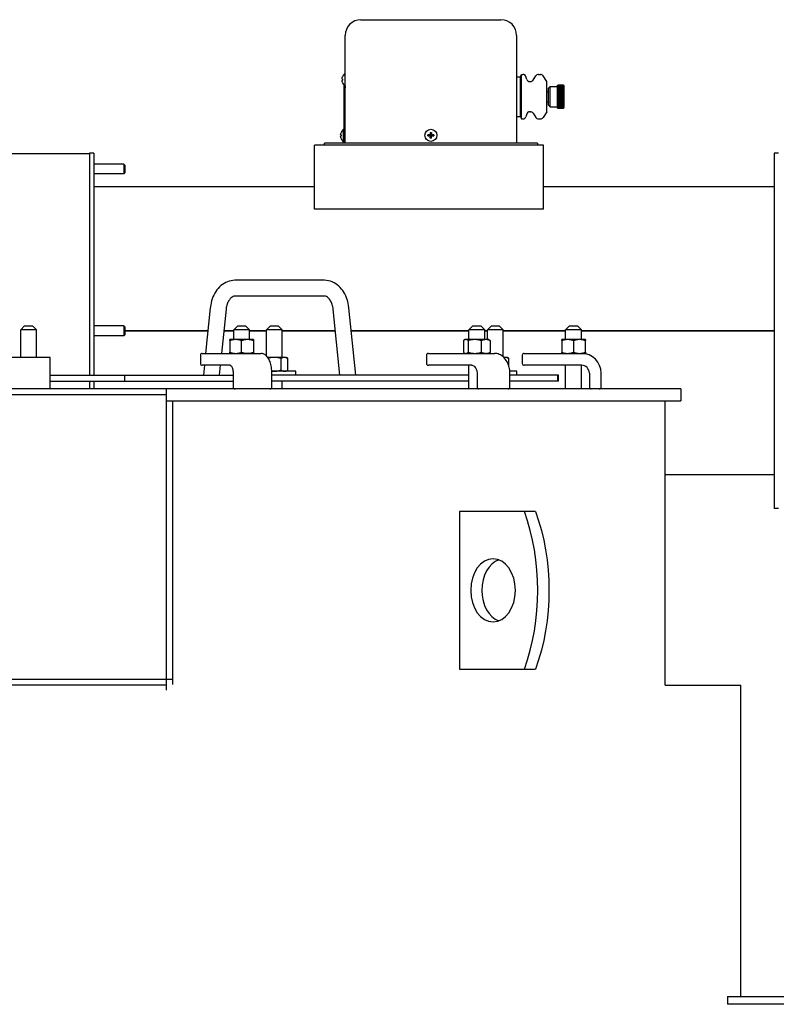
# Model space of a CAD drawing. Header units: inches. Extents: x 1 to 669, y 0 to 417.
# Tile 431 of 448: x 556 to 580, y 243 to 274. Entities that reach past the tile are written whole.
import ezdxf

# ---------------------------------------------------------------- set-up
doc = ezdxf.new("R2010")
doc.units = ezdxf.units.IN
doc.header["$LTSCALE"] = 12
doc.header["$MEASUREMENT"] = 0
doc.layers.get('0').update_dxf_attribs({"linetype": 'CONTINUOUS'})
doc.layers.add('X', color=1, linetype='CONTINUOUS')

msp = doc.modelspace()

# ---------------------------------------------------------------- linework, layer by layer
for p, q in [((565.61618, 265.43347), (562.77325, 265.43347)), ((565.61618, 264.93347), (562.77325, 264.93347)), ((561.99979, 264.56735), (561.85064, 263.12097)), ((562.49715, 264.51606), (562.35329, 263.12097)), ((566.10703, 262.43347), (565.89228, 264.51606)), ((566.60968, 262.43347), (566.38964, 264.56735)), ((556.11917, 263.99597), (555.99417, 263.87097)), ((556.11917, 263.99597), (556.36917, 263.99597)), ((556.36917, 263.99597), (556.49417, 263.87097)), ((562.86692, 263.99597), (562.74192, 263.87097)), ((562.86692, 263.99597), (563.11692, 263.99597)), ((563.11692, 263.99597), (563.24192, 263.87097)), ((563.90078, 263.99597), (563.77578, 263.87097)), ((563.90078, 263.99597), (564.15078, 263.99597)), ((564.15078, 263.99597), (564.27578, 263.87097)), ((570.31616, 263.99597), (570.19116, 263.87097)), ((570.31616, 263.99597), (570.56616, 263.99597)), ((570.56616, 263.99597), (570.69116, 263.87097)), ((570.90078, 263.99597), (570.77578, 263.87097)), ((570.90078, 263.99597), (571.15078, 263.99597)), ((571.15078, 263.99597), (571.27578, 263.87097)), ((573.37968, 263.99597), (573.25468, 263.87097)), ((573.37968, 263.99597), (573.62968, 263.99597)), ((573.62968, 263.99597), (573.75468, 263.87097)), ((556.49417, 263.87097), (555.99417, 263.87097)), ((555.99417, 262.99597), (555.99417, 263.87097)), ((556.49417, 262.99597), (556.49417, 263.87097)), ((563.24192, 263.87097), (562.74192, 263.87097)), ((562.74192, 263.55847), (562.74192, 263.87097)), ((563.24192, 263.55847), (563.24192, 263.87097)), ((564.27578, 263.87097), (563.77578, 263.87097)), ((563.77578, 263.04295), (563.77578, 263.87097)), ((564.27578, 262.99597), (564.27578, 263.87097)), ((570.69116, 263.87097), (570.19116, 263.87097)), ((570.19116, 263.55847), (570.19116, 263.87097)), ((570.69116, 263.55847), (570.69116, 263.87097)), ((571.27578, 263.87097), (570.77578, 263.87097)), ((570.77578, 263.55847), (570.77578, 263.87097)), ((571.27578, 263.01094), (571.27578, 263.87097)), ((573.75468, 263.87097), (573.25468, 263.87097)), ((573.25468, 263.55847), (573.25468, 263.87097)), ((573.75468, 263.55847), (573.75468, 263.87097)), ((563.36692, 263.55847), (562.61692, 263.55847)), ((562.61692, 263.52498), (562.61692, 263.15447)), ((562.99192, 263.15447), (562.99192, 263.52498)), ((563.36692, 263.52498), (563.36692, 263.15447)), ((570.01473, 263.52498), (570.01473, 263.15447)), ((570.06616, 263.55847), (570.04209, 263.54458)), ((570.81616, 263.55847), (570.06616, 263.55847)), ((570.16283, 263.52498), (570.16283, 263.15447)), ((570.58926, 263.15447), (570.58926, 263.52498)), ((570.81616, 263.55847), (570.84023, 263.54458)), ((570.8676, 263.52498), (570.8676, 263.15447)), ((573.87968, 263.55847), (573.12968, 263.55847)), ((573.12968, 263.52498), (573.12968, 263.15447)), ((573.50468, 263.52498), (573.50468, 263.15447)), ((573.87968, 263.15447), (573.87968, 263.52498)), ((561.6839, 263.06097), (561.6839, 262.80597)), ((561.7439, 263.12097), (563.60622, 263.12097)), ((568.8457, 263.06097), (568.8457, 262.80597)), ((568.9057, 263.12097), (570.99585, 263.12097)), ((570.06616, 263.12097), (570.04209, 263.13487)), ((570.69116, 263.1205), (570.69116, 263.12097)), ((570.81616, 263.12097), (570.84023, 263.13487)), ((571.87968, 263.06097), (571.87968, 262.80597)), ((571.93968, 263.12097), (573.87968, 263.12097)), ((556.92942, 262.99597), (541.05442, 262.99597)), ((556.92942, 261.99597), (556.92942, 262.99597)), ((562.62761, 262.74597), (561.7439, 262.74597)), ((561.81197, 262.74597), (561.77974, 262.43347)), ((562.31462, 262.74597), (562.28239, 262.43347)), ((564.40078, 262.99597), (563.81542, 262.99597)), ((564.24229, 262.59197), (564.24229, 262.96248)), ((564.40078, 262.99597), (564.45879, 262.96248)), ((564.45879, 262.59197), (564.45879, 262.96248)), ((570.2695, 262.74597), (568.9057, 262.74597)), ((570.19116, 261.99597), (570.19116, 262.74597)), ((571.40078, 262.99597), (571.2922, 262.99597)), ((571.40078, 262.99597), (571.45879, 262.96248)), ((571.45879, 262.71085), (571.45879, 262.96248)), ((573.75468, 262.74597), (571.93968, 262.74597)), ((573.25468, 261.99597), (573.25468, 262.74597)), ((573.75468, 261.99597), (573.75468, 262.74597)), ((556.93167, 262.55847), (556.92942, 262.55847)), ((556.92942, 262.43347), (562.72261, 262.43347)), ((556.93167, 262.43347), (556.93167, 262.55847)), ((559.28755, 262.24597), (559.28755, 262.43347)), ((562.72261, 262.49597), (562.72261, 262.05597)), ((564.71328, 262.55847), (563.94708, 262.55847)), ((563.94872, 262.05597), (563.94872, 262.49597)), ((570.19116, 262.43347), (563.94872, 262.43347)), ((564.40078, 262.55847), (564.45879, 262.59197)), ((564.71328, 262.43347), (564.71328, 262.55847)), ((570.44697, 262.49597), (570.44697, 262.05597)), ((571.71328, 262.55847), (571.48621, 262.55847)), ((571.48866, 262.05597), (571.48866, 262.49597)), ((573.03054, 262.43347), (571.48866, 262.43347)), ((571.71328, 262.43347), (571.71328, 262.55847)), ((573.00468, 262.24597), (573.00468, 262.43347)), ((573.03054, 262.24597), (573.03054, 262.43347)), ((574.00468, 262.49597), (574.00468, 262.05597)), ((574.37968, 262.05597), (574.37968, 262.49597)), ((556.92942, 262.24597), (562.72261, 262.24597)), ((570.19116, 262.24597), (563.94872, 262.24597)), ((564.27578, 261.99597), (564.27578, 262.24597)), ((573.03054, 262.24597), (571.48866, 262.24597)), ((576.90249, 261.99597), (518.99192, 261.99597)), ((560.61692, 261.80847), (537.36692, 261.80847)), ((560.61692, 252.45704), (560.61692, 261.99597)), ((562.74192, 261.99597), (562.74192, 262.01188)), ((576.90249, 261.99597), (576.90249, 261.62097)), ((560.61692, 261.62097), (576.90249, 261.62097)), ((560.80442, 261.62097), (560.80442, 252.64381)), ((576.40852, 252.62097), (576.40852, 261.62097)), ((572.2992, 258.12097), (569.89502, 258.12097)), ((569.89502, 258.12097), (569.89502, 253.12097)), ((569.89502, 253.12097), (572.2992, 253.12097)), ((537.17942, 252.80847), (560.80442, 252.80847)), ((560.61692, 252.62098), (537.36692, 252.62098)), ((576.40852, 252.62097), (578.80442, 252.62097)), ((578.80442, 242.76748), (578.80442, 252.62097)), ((578.38464, 242.76748), (594.28398, 242.76748)), ((578.38464, 242.76748), (578.38464, 242.51748)), ((594.28398, 242.51748), (578.38464, 242.51748))]:
    msp.add_line(p, q)
for centre, radius, start, end in [((561.7439, 263.06097), 0.06, 90, 180), ((568.9057, 263.06097), 0.06, 90, 180), ((571.93968, 263.06097), 0.06, 90, 180), ((573.75468, 262.49597), 0.625, 0, 90), ((561.7439, 262.80597), 0.06, 180, 270), ((568.9057, 262.80597), 0.06, 180, 270), ((571.93968, 262.80597), 0.06, 180, 270), ((573.75468, 262.49597), 0.25, 0, 90), ((562.78261, 262.05597), 0.06, 180, 270), ((563.88872, 262.05597), 0.06, 270, 360), ((570.50697, 262.05597), 0.06, 180, 270), ((571.42866, 262.05597), 0.06, 270, 0), ((574.06468, 262.05597), 0.06, 180, 270), ((574.31968, 262.05597), 0.06, 270, 0)]:
    msp.add_arc(centre, radius, start, end)
for centre, major_axis, start_param, end_param in [((568.48155, 255.62097), (0, 5.5), -2.04265816, -1.09893449), ((571.30997, 255.62097), (0, 1), 0.25268026, 2.8889124)]:
    msp.add_ellipse(centre, major_axis=major_axis, ratio=0.70710678, start_param=start_param, end_param=end_param)
at = {"extrusion": (0, 0, -1)}
for centre, major_axis, start_param, end_param in [((568.8351, 255.62097), (0, -5.5), -2.04265816, -1.09893449), ((570.95642, 255.62097), (0, 1), -3.14159265, 3.14159265)]:
    msp.add_ellipse(centre, major_axis=major_axis, ratio=0.70710678, start_param=start_param, end_param=end_param, dxfattribs=at)
for points, knots in [([(562.77325, 265.43347), (562.6955, 265.43347), (562.61792, 265.41864), (562.46945, 265.36192), (562.39922, 265.31885), (562.27395, 265.21208), (562.21913, 265.14796), (562.12715, 265.00641), (562.08993, 264.92893), (562.03308, 264.76585), (562.01346, 264.68023), (562.00164, 264.58451), (562.00067, 264.57593), (561.99979, 264.56735)], [0, 0, 0, 0, 0.26387876, 0.26387876, 0.54238985, 0.54238985, 0.82758661, 0.82758661, 1.11278338, 1.11278338, 1.39798015, 1.39798015, 1.42598383, 1.42598383, 1.42598383, 1.42598383]), ([(566.38964, 264.56735), (566.38062, 264.65479), (566.36273, 264.74094), (566.30934, 264.90557), (566.27385, 264.98407), (566.18531, 265.12822), (566.13223, 265.19391), (566.00881, 265.30588), (565.93829, 265.35212), (565.78518, 265.41561), (565.70281, 265.43294), (565.61878, 265.43347), (565.61748, 265.43347), (565.61618, 265.43347)], [4.85720148, 4.85720148, 4.85720148, 4.85720148, 5.14239824, 5.14239824, 5.42759501, 5.42759501, 5.71279178, 5.71279178, 5.99798854, 5.99798854, 6.27876111, 6.27876111, 6.28318531, 6.28318531, 6.28318531, 6.28318531]), ([(562.77325, 264.93347), (562.75644, 264.93347), (562.7394, 264.93037), (562.70018, 264.91411), (562.67803, 264.9006), (562.63171, 264.85857), (562.60775, 264.83005), (562.56518, 264.76072), (562.54639, 264.72073), (562.51643, 264.63184), (562.50528, 264.58295), (562.49832, 264.52689), (562.49771, 264.52148), (562.49715, 264.51606)], [0, 0, 0, 0, 0.28519677, 0.28519677, 0.57039353, 0.57039353, 0.8555903, 0.8555903, 1.12595912, 1.12595912, 1.39716781, 1.39716781, 1.42598383, 1.42598383, 1.42598383, 1.42598383]), ([(565.89228, 264.51606), (565.88695, 264.56768), (565.87659, 264.61775), (565.84786, 264.70896), (565.82957, 264.75013), (565.78878, 264.81993), (565.76634, 264.84856), (565.72101, 264.89337), (565.69834, 264.90879), (565.6579, 264.92812), (565.64025, 264.93229), (565.62097, 264.9334), (565.61857, 264.93347), (565.61618, 264.93347)], [4.85720148, 4.85720148, 4.85720148, 4.85720148, 5.13154504, 5.13154504, 5.40306124, 5.40306124, 5.67314606, 5.67314606, 5.95731824, 5.95731824, 6.24251501, 6.24251501, 6.28318531, 6.28318531, 6.28318531, 6.28318531]), ([(563.2285, 263.12097), (563.22434, 263.12097), (563.21992, 263.12094), (563.19239, 263.12067), (563.16323, 263.12019), (563.13254, 263.12019), (563.10185, 263.12019), (563.06558, 263.12067), (563.02067, 263.12094), (563.013, 263.12097), (563.00533, 263.12097)], [-0.32527755, -0.32527755, -0.32527755, -0.32527755, -0.270018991, -0.270018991, 0, 0, 0, 0.270018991, 0.270018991, 0.32527755, 0.32527755, 0.32527755, 0.32527755]), ([(563.94872, 262.49597), (563.94872, 262.55828), (563.9438, 262.62058), (563.92443, 262.7398), (563.91, 262.79671), (563.87233, 262.90041), (563.84913, 262.94722), (563.79427, 263.02694), (563.76254, 263.06002), (563.69157, 263.10614), (563.65225, 263.11972), (563.61012, 263.12094), (563.60817, 263.12097), (563.60622, 263.12097)], [4.71238898, 4.71238898, 4.71238898, 4.71238898, 5.02654825, 5.02654825, 5.34070751, 5.34070751, 5.65486678, 5.65486678, 5.96902604, 5.96902604, 6.26865529, 6.26865529, 6.28318531, 6.28318531, 6.28318531, 6.28318531]), ([(570.71549, 263.12097), (570.71379, 263.12097), (570.7118, 263.12094), (570.69823, 263.12067), (570.67939, 263.12019), (570.65661, 263.12019), (570.63383, 263.12019), (570.60411, 263.12067), (570.56391, 263.12094), (570.55693, 263.12097), (570.54985, 263.12097)], [-0.32527755, -0.32527755, -0.32527755, -0.32527755, -0.270018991, -0.270018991, 0, 0, 0, 0.270018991, 0.270018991, 0.32527755, 0.32527755, 0.32527755, 0.32527755]), ([(571.48866, 262.49597), (571.48866, 262.55995), (571.48092, 262.62393), (571.45049, 262.74619), (571.4278, 262.80448), (571.36906, 262.91002), (571.33299, 262.95728), (571.25008, 263.03592), (571.2032, 263.06727), (571.10382, 263.10943), (571.05146, 263.12054), (570.99794, 263.12097), (570.99689, 263.12097), (570.99585, 263.12097)], [4.71238898, 4.71238898, 4.71238898, 4.71238898, 5.02654825, 5.02654825, 5.34070751, 5.34070751, 5.65486678, 5.65486678, 5.96902604, 5.96902604, 6.27705329, 6.27705329, 6.28318531, 6.28318531, 6.28318531, 6.28318531]), ([(562.62761, 262.74597), (562.63128, 262.74597), (562.63557, 262.7452), (562.64961, 262.73608), (562.65847, 262.72789), (562.67561, 262.70401), (562.68381, 262.68926), (562.69879, 262.65345), (562.7055, 262.63215), (562.71602, 262.58487), (562.71971, 262.55874), (562.72222, 262.52006), (562.72261, 262.50802), (562.72261, 262.49597)], [0, 0, 0, 0, 0.31415927, 0.31415927, 0.60866152, 0.60866152, 0.8738965, 0.8738965, 1.15202894, 1.15202894, 1.4417432, 1.4417432, 1.57079633, 1.57079633, 1.57079633, 1.57079633]), ([(570.2695, 262.74597), (570.28616, 262.74597), (570.30288, 262.74259), (570.33603, 262.72853), (570.35246, 262.71778), (570.38308, 262.68873), (570.39722, 262.67047), (570.42045, 262.62881), (570.42971, 262.60568), (570.44259, 262.5565), (570.44624, 262.53047), (570.44694, 262.50152), (570.44697, 262.49875), (570.44697, 262.49597)], [0, 0, 0, 0, 0.31415927, 0.31415927, 0.62831853, 0.62831853, 0.94159226, 0.94159226, 1.24162416, 1.24162416, 1.53929352, 1.53929352, 1.57079633, 1.57079633, 1.57079633, 1.57079633])]:
    msp.add_open_spline(points, degree=3, knots=knots)
for points, weights in [([(562.61692, 263.52498), (562.61692, 263.55847), (562.61692, 263.55847)], [1.06727231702, 1.07229945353, 1]), ([(562.80442, 263.55847), (562.7174, 263.55847), (562.61692, 263.52498)], [1, 1.07229945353, 1.06727231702]), ([(562.99192, 263.52498), (562.89144, 263.55847), (562.80442, 263.55847)], [1.06727231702, 1.07229945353, 1]), ([(563.17942, 263.55847), (563.0924, 263.55847), (562.99192, 263.52498)], [1, 1.07229945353, 1.06727231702]), ([(563.36692, 263.52498), (563.26644, 263.55847), (563.17942, 263.55847)], [1.06727231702, 1.07229945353, 1]), ([(563.36692, 263.55847), (563.36692, 263.55847), (563.36692, 263.52498)], [1, 1.07229945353, 1.06727231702]), ([(570.08878, 263.55847), (570.05441, 263.55847), (570.01473, 263.52498)], [1, 1.07229945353, 1.06727231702]), ([(570.16283, 263.52498), (570.12314, 263.55847), (570.08878, 263.55847)], [1.06727231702, 1.07229945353, 1]), ([(570.37604, 263.55847), (570.27709, 263.55847), (570.16283, 263.52498)], [1, 1.07229945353, 1.06727231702]), ([(570.58926, 263.52498), (570.475, 263.55847), (570.37604, 263.55847)], [1.06727231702, 1.07229945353, 1]), ([(570.72843, 263.55847), (570.66384, 263.55847), (570.58926, 263.52498)], [1, 1.07229945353, 1.06727231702]), ([(570.8676, 263.52498), (570.79302, 263.55847), (570.72843, 263.55847)], [1.06727231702, 1.07229945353, 1]), ([(570.84023, 263.54458), (570.85335, 263.537), (570.8676, 263.52498)], [1.06096964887, 1.06907110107, 1.06727231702]), ([(573.12968, 263.52498), (573.12968, 263.55847), (573.12968, 263.55847)], [1.06727231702, 1.07229945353, 1]), ([(573.31718, 263.55847), (573.23016, 263.55847), (573.12968, 263.52498)], [1, 1.07229945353, 1.06727231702]), ([(573.50468, 263.52498), (573.4042, 263.55847), (573.31718, 263.55847)], [1.06727231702, 1.07229945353, 1]), ([(573.69218, 263.55847), (573.60516, 263.55847), (573.50468, 263.52498)], [1, 1.07229945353, 1.06727231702]), ([(573.87968, 263.52498), (573.7792, 263.55847), (573.69218, 263.55847)], [1.06727231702, 1.07229945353, 1]), ([(573.87968, 263.55847), (573.87968, 263.55847), (573.87968, 263.52498)], [1, 1.07229945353, 1.06727231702]), ([(562.61692, 263.12097), (562.61692, 263.12097), (562.61692, 263.15447)], [1, 1.07229945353, 1.06727231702]), ([(562.61692, 263.15447), (562.7174, 263.12097), (562.80442, 263.12097)], [1.06727231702, 1.07229945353, 1]), ([(562.80442, 263.12097), (562.89144, 263.12097), (562.99192, 263.15447)], [1, 1.07229945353, 1.06727231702]), ([(562.99192, 263.15447), (563.0924, 263.12097), (563.17942, 263.12097)], [1.06727231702, 1.07229945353, 1]), ([(563.17942, 263.12097), (563.26644, 263.12097), (563.36692, 263.15447)], [1, 1.07229945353, 1.06727231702]), ([(563.36692, 263.15447), (563.36692, 263.12097), (563.36692, 263.12097)], [1.06727231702, 1.07229945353, 1]), ([(570.01473, 263.15447), (570.05441, 263.12097), (570.08878, 263.12097)], [1.06727231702, 1.07229945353, 1]), ([(570.08878, 263.12097), (570.12314, 263.12097), (570.16283, 263.15447)], [1, 1.07229945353, 1.06727231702]), ([(570.16283, 263.15447), (570.27709, 263.12097), (570.37604, 263.12097)], [1.06727231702, 1.07229945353, 1]), ([(570.37604, 263.12097), (570.475, 263.12097), (570.58926, 263.15447)], [1, 1.07229945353, 1.06727231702]), ([(570.58926, 263.15447), (570.66384, 263.12097), (570.72843, 263.12097)], [1.06727231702, 1.07229945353, 1]), ([(570.72843, 263.12097), (570.79302, 263.12097), (570.8676, 263.15447)], [1, 1.07229945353, 1.06727231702]), ([(570.8676, 263.15447), (570.85335, 263.14245), (570.84023, 263.13487)], [1.06727231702, 1.06907110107, 1.06096964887]), ([(573.12968, 263.15447), (573.23016, 263.12097), (573.31718, 263.12097)], [1.06727231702, 1.07229945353, 1]), ([(573.12968, 263.12097), (573.12968, 263.12097), (573.12968, 263.15447)], [1, 1.07229945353, 1.06727231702]), ([(573.31718, 263.12097), (573.4042, 263.12097), (573.50468, 263.15447)], [1, 1.07229945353, 1.06727231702]), ([(573.50468, 263.15447), (573.60516, 263.12097), (573.69218, 263.12097)], [1.06727231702, 1.07229945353, 1]), ([(573.69218, 263.12097), (573.7792, 263.12097), (573.87968, 263.15447)], [1, 1.07229945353, 1.06727231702]), ([(573.87968, 263.15447), (573.87968, 263.12097), (573.87968, 263.12097)], [1.06727231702, 1.07229945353, 1]), ([(564.02578, 262.99597), (563.93523, 262.99597), (563.83345, 262.96916)], [1, 1.06469544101, 1.06747441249]), ([(564.24229, 262.96248), (564.12626, 262.99597), (564.02578, 262.99597)], [1.06727231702, 1.07229945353, 1]), ([(564.35054, 262.99597), (564.3003, 262.99597), (564.24229, 262.96248)], [1, 1.07229945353, 1.06727231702]), ([(564.45879, 262.96248), (564.40078, 262.99597), (564.35054, 262.99597)], [1.06727231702, 1.07229945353, 1]), ([(571.35054, 262.99597), (571.32577, 262.99597), (571.30011, 262.98828)], [1, 1.03438935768, 1.0512839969]), ([(571.45879, 262.96248), (571.40078, 262.99597), (571.35054, 262.99597)], [1.06727231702, 1.07229945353, 1]), ([(563.94681, 262.56322), (563.98673, 262.55847), (564.02578, 262.55847)], [1.04310946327, 1.02691153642, 1]), ([(564.02578, 262.55847), (564.12626, 262.55847), (564.24229, 262.59197)], [1, 1.07229945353, 1.06727231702]), ([(564.24229, 262.59197), (564.3003, 262.55847), (564.35054, 262.55847)], [1.06727231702, 1.07229945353, 1]), ([(564.35054, 262.55847), (564.40078, 262.55847), (564.45879, 262.59197)], [1, 1.07229945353, 1.06727231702])]:
    msp.add_rational_spline(points, weights, degree=2)
at = {"layer": 'X'}
for p, q in [((566.77192, 273.68347), (571.20192, 273.68347)), ((566.27192, 269.77347), (566.27192, 273.18347)), ((571.70192, 273.18347), (571.70192, 269.77347)), ((566.17155, 271.80383), (566.18823, 271.80242)), ((566.18823, 271.87625), (566.18765, 271.87672)), ((566.25763, 271.97547), (566.25763, 271.59147)), ((566.27192, 271.97547), (566.25763, 271.97547)), ((571.70192, 271.87237), (571.82692, 271.87237)), ((571.82692, 271.87237), (571.85693, 271.95237)), ((571.82692, 270.62237), (571.82692, 271.87237)), ((571.85693, 270.54237), (571.85693, 271.95237)), ((571.85693, 271.95237), (571.90124, 271.95237)), ((572.02453, 271.79383), (571.99662, 271.88242)), ((572.22385, 271.77023), (572.31016, 271.90602)), ((572.39455, 271.95237), (572.45514, 271.95237)), ((572.65839, 271.72387), (572.53889, 271.90702)), ((566.18823, 271.76452), (566.17155, 271.76311)), ((566.18765, 271.69023), (566.18823, 271.69069)), ((566.22692, 271.58795), (566.22692, 269.79178)), ((566.22692, 271.58795), (566.27161, 271.58795)), ((566.27192, 271.59147), (566.25763, 271.59147)), ((566.27192, 271.5912), (566.27091, 271.59074)), ((566.27184, 271.52245), (566.27192, 271.52245)), ((572.11991, 271.72387), (572.13945, 271.72387)), ((572.65839, 270.77087), (572.65839, 271.72387)), ((572.70892, 271.51167), (572.76162, 271.56437)), ((572.70892, 270.98308), (572.70892, 271.51167)), ((572.76162, 270.93037), (572.76162, 271.56437)), ((572.76162, 271.56437), (572.99392, 271.56437)), ((572.99392, 270.88087), (572.99392, 271.61387)), ((572.99392, 271.61387), (573.17692, 271.61384)), ((573.01442, 271.61384), (573.01442, 271.61387)), ((573.01442, 271.61232), (573.01442, 271.6131)), ((573.17692, 271.6131), (573.01442, 271.6131)), ((573.01442, 271.61232), (573.17692, 271.61232)), ((573.01442, 271.61011), (573.01442, 271.60855)), ((573.17692, 271.61011), (573.01442, 271.61011)), ((573.01442, 271.60855), (573.17692, 271.60855)), ((573.01442, 271.60255), (573.01442, 271.60488)), ((573.17692, 271.60488), (573.01442, 271.60488)), ((573.01442, 271.60255), (573.17692, 271.60255)), ((573.01442, 271.59436), (573.01442, 271.59745)), ((573.17692, 271.59745), (573.01442, 271.59745)), ((573.01442, 271.59436), (573.17692, 271.59436)), ((573.01442, 271.58786), (573.01442, 271.58403)), ((573.17692, 271.58786), (573.01442, 271.58786)), ((573.01442, 271.58403), (573.17692, 271.58403)), ((573.01442, 271.57163), (573.01442, 271.57617)), ((573.17692, 271.57617), (573.01442, 271.57617)), ((573.01442, 271.57163), (573.17692, 271.57163)), ((573.01442, 271.55722), (573.01442, 271.56245)), ((573.17692, 271.56245), (573.01442, 271.56245)), ((573.01442, 271.55722), (573.17692, 271.55722)), ((573.01442, 271.54091), (573.01442, 271.54679)), ((573.17692, 271.54679), (573.01442, 271.54679)), ((573.01442, 271.54091), (573.17692, 271.54091)), ((573.01442, 271.52279), (573.01442, 271.52928)), ((573.17692, 271.52928), (573.01442, 271.52928)), ((573.01442, 271.52279), (573.17692, 271.52279)), ((573.01442, 271.50297), (573.01442, 271.51004)), ((573.17692, 271.51004), (573.01442, 271.51004)), ((573.01442, 271.50297), (573.17692, 271.50297)), ((573.01442, 271.48918), (573.01442, 271.48157)), ((573.17692, 271.48918), (573.01442, 271.48918)), ((573.01442, 271.48157), (573.17692, 271.48157)), ((573.01442, 271.46682), (573.01442, 271.45873)), ((573.17692, 271.46682), (573.01442, 271.46682)), ((573.01442, 271.4594), (573.19864, 271.4594)), ((573.18361, 271.48098), (573.19864, 271.48098)), ((573.18806, 271.50112), (573.19864, 271.50112)), ((573.1906, 271.51969), (573.19864, 271.51969)), ((573.19238, 271.53658), (573.19864, 271.53658)), ((573.19372, 271.55169), (573.19864, 271.55169)), ((573.19479, 271.56492), (573.19864, 271.56492)), ((573.19568, 271.5762), (573.19864, 271.5762)), ((573.19643, 271.58545), (573.19864, 271.58545)), ((573.19708, 271.59261), (573.19864, 271.59261)), ((573.19765, 271.59764), (573.19864, 271.59764)), ((573.19866, 271.60122), (573.19864, 271.60122)), ((573.20192, 270.90587), (573.20192, 271.58887)), ((572.65839, 271.40978), (572.70892, 271.40978)), ((573.01442, 271.44311), (573.01442, 271.43459)), ((573.17692, 271.44311), (573.01442, 271.44311)), ((573.01442, 271.43652), (573.19864, 271.43652)), ((573.01442, 271.43459), (573.17692, 271.43459)), ((573.01442, 271.4182), (573.01442, 271.40929)), ((573.17692, 271.4182), (573.01442, 271.4182)), ((573.01442, 271.41247), (573.19864, 271.41247)), ((573.01442, 271.40929), (573.17692, 271.40929)), ((573.01442, 271.39223), (573.01442, 271.38299)), ((573.17692, 271.39223), (573.01442, 271.39223)), ((573.01442, 271.3874), (573.19864, 271.3874)), ((573.01442, 271.38299), (573.17692, 271.38299)), ((573.01442, 271.36537), (573.01442, 271.35586)), ((573.17692, 271.36537), (573.01442, 271.36537)), ((573.01442, 271.36147), (573.19864, 271.36147)), ((573.01442, 271.35586), (573.17692, 271.35586)), ((573.01442, 271.33778), (573.01442, 271.32806)), ((573.17692, 271.33778), (573.01442, 271.33778)), ((573.01442, 271.33484), (573.19864, 271.33484)), ((573.01442, 271.32806), (573.17692, 271.32806)), ((573.01442, 271.30964), (573.01442, 271.29976)), ((573.17692, 271.30964), (573.01442, 271.30964)), ((573.01442, 271.30767), (573.19864, 271.30767)), ((573.01442, 271.29976), (573.17692, 271.29976)), ((573.01442, 271.28111), (573.01442, 271.27114)), ((573.17692, 271.28111), (573.01442, 271.28111)), ((573.01442, 271.28012), (573.19864, 271.28012)), ((573.01442, 271.27114), (573.17692, 271.27114)), ((573.01442, 271.25237), (573.01442, 271.24237)), ((573.19864, 271.25237), (573.01442, 271.25237)), ((573.01442, 271.24237), (573.19864, 271.24237)), ((573.01442, 271.22361), (573.01442, 271.21364)), ((573.17692, 271.22361), (573.01442, 271.22361)), ((573.01442, 271.21463), (573.19864, 271.21463)), ((573.01442, 271.21364), (573.17692, 271.21364)), ((573.01442, 271.19498), (573.01442, 271.18511)), ((573.17692, 271.19498), (573.01442, 271.19498)), ((573.01442, 271.18708), (573.19864, 271.18708)), ((573.01442, 271.18511), (573.17692, 271.18511)), ((573.01442, 271.16669), (573.01442, 271.15696)), ((573.17692, 271.16669), (573.01442, 271.16669)), ((573.01442, 271.15991), (573.19864, 271.15991)), ((573.01442, 271.15696), (573.17692, 271.15696)), ((572.65839, 271.08497), (572.70892, 271.08497)), ((572.70892, 270.98308), (572.76162, 270.93037)), ((572.76162, 270.93037), (572.99392, 270.93037)), ((572.99392, 270.88087), (573.17692, 270.88091)), ((573.01442, 271.13888), (573.01442, 271.12937)), ((573.17692, 271.13888), (573.01442, 271.13888)), ((573.01442, 271.13327), (573.19864, 271.13327)), ((573.01442, 271.12937), (573.17692, 271.12937)), ((573.01442, 271.11175), (573.01442, 271.10251)), ((573.17692, 271.11175), (573.01442, 271.11175)), ((573.01442, 271.10734), (573.19864, 271.10734)), ((573.01442, 271.10251), (573.17692, 271.10251)), ((573.01442, 271.07655), (573.01442, 271.08546)), ((573.17692, 271.08546), (573.01442, 271.08546)), ((573.01442, 271.08228), (573.19864, 271.08228)), ((573.01442, 271.07655), (573.17692, 271.07655)), ((573.01442, 271.06016), (573.01442, 271.05163)), ((573.17692, 271.06016), (573.01442, 271.06016)), ((573.01442, 271.05823), (573.19864, 271.05823)), ((573.01442, 271.05163), (573.17692, 271.05163)), ((573.01442, 271.03602), (573.01442, 271.02793)), ((573.17692, 271.03602), (573.01442, 271.03602)), ((573.01442, 271.03534), (573.19864, 271.03534)), ((573.01442, 271.02793), (573.17692, 271.02793)), ((573.01442, 271.00557), (573.01442, 271.01317)), ((573.17692, 271.01317), (573.01442, 271.01317)), ((573.01442, 271.00557), (573.17692, 271.00557)), ((573.01442, 270.98471), (573.01442, 270.99178)), ((573.17692, 270.99178), (573.01442, 270.99178)), ((573.01442, 270.98471), (573.17692, 270.98471)), ((573.01442, 270.96546), (573.01442, 270.97196)), ((573.17692, 270.97196), (573.01442, 270.97196)), ((573.01442, 270.96546), (573.17692, 270.96546)), ((573.01442, 270.95384), (573.01442, 270.94796)), ((573.17692, 270.95384), (573.01442, 270.95384)), ((573.01442, 270.94796), (573.17692, 270.94796)), ((573.01442, 270.9323), (573.01442, 270.93752)), ((573.17692, 270.93752), (573.01442, 270.93752)), ((573.01442, 270.9323), (573.17692, 270.9323)), ((573.01442, 270.91858), (573.01442, 270.92312)), ((573.17692, 270.92312), (573.01442, 270.92312)), ((573.01442, 270.91858), (573.17692, 270.91858)), ((573.01442, 270.91072), (573.01442, 270.90689)), ((573.17692, 270.91072), (573.01442, 270.91072)), ((573.01442, 270.90689), (573.17692, 270.90689)), ((573.01442, 270.90039), (573.01442, 270.8973)), ((573.17692, 270.90039), (573.01442, 270.90039)), ((573.01442, 270.8973), (573.17692, 270.8973)), ((573.01442, 270.8922), (573.01442, 270.88987)), ((573.17692, 270.8922), (573.01442, 270.8922)), ((573.01442, 270.88987), (573.17692, 270.88987)), ((573.01442, 270.8862), (573.01442, 270.88464)), ((573.17692, 270.8862), (573.01442, 270.8862)), ((573.01442, 270.88464), (573.17692, 270.88464)), ((573.01442, 270.88164), (573.01442, 270.88243)), ((573.01442, 270.88164), (573.17692, 270.88164)), ((573.01442, 270.88087), (573.01442, 270.88091)), ((573.18361, 271.01377), (573.19864, 271.01377)), ((573.18806, 270.99363), (573.19864, 270.99363)), ((573.1906, 270.97506), (573.19864, 270.97506)), ((573.19238, 270.95817), (573.19864, 270.95817)), ((573.19372, 270.94306), (573.19864, 270.94306)), ((573.19479, 270.92983), (573.19864, 270.92983)), ((573.19568, 270.91855), (573.19864, 270.91855)), ((573.19643, 270.9093), (573.19864, 270.9093)), ((573.19708, 270.90214), (573.19864, 270.90214)), ((573.19765, 270.8971), (573.19864, 270.8971)), ((573.19864, 270.89353), (573.19866, 270.89353)), ((571.70192, 270.62237), (571.82692, 270.62237)), ((571.82692, 270.62237), (571.85693, 270.54237)), ((571.85693, 270.54237), (571.90124, 270.54237)), ((572.02453, 270.70092), (571.99662, 270.61233)), ((572.11991, 270.77087), (572.13945, 270.77087)), ((572.22385, 270.72452), (572.31016, 270.58873)), ((572.39455, 270.54237), (572.45514, 270.54237)), ((572.65839, 270.77087), (572.53889, 270.58773)), ((566.12655, 270.03383), (566.14323, 270.03242)), ((566.14323, 269.99452), (566.12655, 269.99311)), ((566.14323, 270.10625), (566.14265, 270.10672)), ((566.14265, 269.92023), (566.14323, 269.92069)), ((566.21263, 270.20547), (566.21263, 269.82147)), ((566.22692, 270.20547), (566.21263, 270.20547)), ((566.27192, 270.04309), (566.22692, 270.04309)), ((568.89413, 270.04242), (568.97667, 270.03372)), ((568.89413, 270.00452), (568.97667, 270.01322)), ((568.96656, 270.04383), (568.97667, 270.03372)), ((568.97667, 270.01322), (568.96656, 270.00311)), ((568.96797, 270.11625), (568.97667, 270.03372)), ((568.96797, 269.93069), (568.97667, 270.01322)), ((568.99717, 270.03372), (568.97667, 270.03372)), ((568.97667, 270.01322), (568.97667, 270.03372)), ((568.97667, 270.01322), (568.99717, 270.01322)), ((569.00587, 270.11625), (568.99717, 270.03372)), ((568.99717, 270.03372), (569.00728, 270.04383)), ((569.0797, 270.04242), (568.99717, 270.03372)), ((568.99717, 270.03372), (568.99717, 270.01322)), ((569.00728, 270.00311), (568.99717, 270.01322)), ((569.00587, 269.93069), (568.99717, 270.01322)), ((569.0797, 270.00452), (568.99717, 270.01322)), ((572.54942, 269.71347), (565.29942, 269.71347)), ((565.29942, 267.68747), (565.29942, 269.71347)), ((572.36192, 269.77347), (565.61192, 269.77347)), ((565.61192, 269.71347), (565.61192, 269.77347)), ((566.22692, 269.82147), (566.21263, 269.82147)), ((566.27192, 269.79178), (566.22692, 269.79178)), ((572.36192, 269.77347), (572.36192, 269.71347)), ((572.54942, 267.68747), (572.54942, 269.71347)), ((541.99512, 269.44597), (558.17392, 269.44597)), ((558.17242, 269.44597), (558.17242, 262.43347)), ((558.17242, 269.38617), (558.17392, 269.38617)), ((558.17392, 269.36597), (558.17242, 269.36597)), ((558.17392, 269.45847), (558.17392, 262.43347)), ((558.30842, 269.45847), (558.17392, 269.45847)), ((558.30842, 269.45847), (558.30842, 262.43347)), ((579.85942, 269.45847), (579.85942, 258.20847)), ((579.99392, 269.45847), (579.85942, 269.45847)), ((559.25637, 269.11472), (558.30842, 269.11472)), ((559.25637, 269.11472), (559.25637, 268.80222)), ((559.28942, 269.08167), (559.25637, 269.11472)), ((559.28942, 269.08167), (559.28942, 268.83527)), ((559.25637, 268.80222), (558.30842, 268.80222)), ((559.28942, 268.83527), (559.25637, 268.80222)), ((565.29942, 268.39327), (558.30842, 268.39327)), ((579.85942, 268.39327), (572.54942, 268.39327)), ((572.54942, 267.68747), (565.29942, 267.68747)), ((559.25637, 263.98972), (558.30842, 263.98972)), ((559.25637, 263.98972), (559.25637, 263.67722)), ((559.28942, 263.95667), (559.25637, 263.98972)), ((559.25637, 263.67722), (558.30842, 263.67722)), ((559.28942, 263.71027), (559.25637, 263.67722)), ((559.28942, 263.95667), (559.28942, 263.71027)), ((561.92436, 263.83594), (559.28942, 263.83594)), ((559.28942, 263.83101), (561.92386, 263.83101)), ((562.42651, 263.83101), (562.74192, 263.83101)), ((562.74192, 263.83594), (562.42702, 263.83594)), ((563.77578, 263.83597), (563.24192, 263.83597)), ((563.24192, 263.83101), (563.77578, 263.83101)), ((565.96241, 263.83597), (564.27578, 263.83597)), ((564.27578, 263.83101), (565.96292, 263.83101)), ((570.19116, 263.83594), (566.46506, 263.83594)), ((566.46557, 263.83101), (570.19116, 263.83101)), ((570.77578, 263.83597), (570.69116, 263.83597)), ((570.69116, 263.83101), (570.77578, 263.83101)), ((573.25468, 263.83597), (571.27578, 263.83597)), ((571.27578, 263.83097), (573.25468, 263.83097)), ((579.85942, 263.83597), (573.75468, 263.83597)), ((573.75468, 263.83101), (579.85942, 263.83101)), ((558.17242, 262.24597), (558.17242, 261.99597)), ((558.17392, 262.24597), (558.17392, 261.99597)), ((558.30842, 262.24597), (558.30842, 261.99597)), ((579.85942, 259.27367), (576.40852, 259.27367)), ((579.99392, 258.20847), (579.85942, 258.20847))]:
    msp.add_line(p, q, dxfattribs=at)
msp.add_circle((568.98692, 270.02347), 0.192, dxfattribs=at)
for centre, radius, start, end in [((566.77192, 273.18347), 0.5, 90, 180), ((571.20192, 273.18347), 0.5, 360, 90), ((566.42392, 271.78347), 0.254, 130.895446, 158.462474), ((571.90124, 271.85237), 0.1, 17.485039, 90), ((572.11991, 271.82387), 0.1, 197.485039, 270), ((572.13945, 271.82387), 0.1, 270, 327.557974), ((572.39455, 271.85237), 0.1, 90, 147.557974), ((572.45514, 271.85237), 0.1, 33.125424, 90), ((566.42392, 271.78347), 0.254, 201.537526, 229.104554), ((566.30192, 271.52245), 0.075, 114.422667, 119.151664), ((573.17692, 271.58884), 0.025, 29.67996, 89.999035), ((573.17692, 271.58887), 0.025, 360, 29.590649), ((572.57668, 271.24737), 0.62198, 359.539403, 0.460597), ((573.17692, 270.90591), 0.025, 270.000965, 330.32004), ((573.17692, 270.90587), 0.025, 330.409351, 360), ((571.90124, 270.64237), 0.1, 270, 342.514961), ((572.11991, 270.67087), 0.1, 90, 162.514961), ((572.13945, 270.67087), 0.1, 32.442026, 90), ((572.39455, 270.64237), 0.1, 212.442026, 270), ((572.45514, 270.64237), 0.1, 270, 326.874576), ((566.37892, 270.01347), 0.254, 130.895446, 158.462474), ((566.37892, 270.01347), 0.254, 201.537526, 229.104554)]:
    msp.add_arc(centre, radius, start, end, dxfattribs=at)
at = {"layer": 'X', "extrusion": (0, 0, -1)}
for centre, major_axis, ratio, start_param, end_param in [((566.42383, 271.78347), (0, 0.254), 0.99643124, -1.49054704, -1.19685708), ((566.42383, 271.78347), (0, 0.254), 0.99643124, -1.94473558, -1.65104562), ((566.27161, 271.40045), (0, 0.1875), 0.00161534, -0.00000014, 0.86233344), ((573.17692, 271.58818), (0.025, 0), 0.99691733, -1.57077951, -0.51801299), ((573.17692, 271.58542), (0.025, 0), 0.98768834, -1.57077951, -0.51801299), ((573.17692, 271.58057), (0.025, 0), 0.97236992, -1.57077951, -0.51801299), ((573.17692, 271.57367), (0.025, 0), 0.95105652, -1.57077951, -0.51801299), ((573.17692, 271.56476), (0.025, 0), 0.92387953, -1.57077951, -0.51801299), ((573.17692, 271.55389), (0.025, 0), 0.89100652, -1.57077951, -0.51801299), ((573.17692, 271.54113), (0.025, 0), 0.85264016, -1.57077951, -0.51801299), ((573.17692, 271.52656), (0.025, 0), 0.80901699, -1.57077951, -0.51801299), ((573.17692, 271.51027), (0.025, 0), 0.76040597, -1.57077951, -0.51801299), ((573.17692, 271.49236), (0.025, 0), 0.70710678, -1.57077951, -0.51801299), ((573.17692, 271.47294), (0.025, 0), 0.64944805, -1.57077951, -0.51801299), ((573.17692, 271.45213), (0.025, 0), 0.58778525, -1.57077951, -0.51801299), ((573.17692, 271.43005), (0.025, 0), 0.52249856, -1.57077951, -0.51801299), ((573.17692, 271.40685), (0.025, 0), 0.4539905, -1.57077951, -0.51801299), ((573.17692, 271.38267), (0.025, 0), 0.38268343, -1.57077951, -0.51801299), ((573.17692, 271.35765), (0.025, 0), 0.30901699, -1.57077951, -0.51801299), ((573.17692, 271.33195), (0.025, 0), 0.23344536, -1.57077951, -0.51801299), ((573.17692, 271.30573), (0.025, 0), 0.15643447, -1.57077951, -0.51801299), ((573.17692, 271.27915), (0.025, 0), 0.0784591, -1.57077951, -0.51801299), ((573.17692, 271.2156), (-0.025, 0), 0.0784591, -2.62357965, -1.57081317), ((573.17692, 271.18902), (-0.025, 0), 0.15643447, -2.62357965, -1.57081317), ((573.17692, 271.1628), (-0.025, 0), 0.23344536, -2.62357965, -1.57081317), ((573.17692, 271.1371), (-0.025, 0), 0.30901699, -2.62357965, -1.57081317), ((573.17692, 271.11208), (-0.025, 0), 0.38268343, -2.62357965, -1.57081317), ((573.17692, 271.0879), (-0.025, 0), 0.4539905, -2.62357965, -1.57081317), ((573.17692, 271.06469), (-0.025, 0), 0.52249856, -2.62357965, -1.57081317), ((573.17692, 271.04262), (-0.025, 0), 0.58778525, -2.62357965, -1.57081317), ((573.17692, 271.02181), (-0.025, 0), 0.64944805, -2.62357965, -1.57081317), ((573.17692, 271.00238), (-0.025, 0), 0.70710678, -2.62357965, -1.57081317), ((573.17692, 270.98447), (-0.025, 0), 0.76040597, -2.62357965, -1.57081317), ((573.17692, 270.96818), (-0.025, 0), 0.80901699, -2.62357965, -1.57081317), ((573.17692, 270.95361), (-0.025, 0), 0.85264016, -2.62357965, -1.57081317), ((573.17692, 270.94085), (-0.025, 0), 0.89100652, -2.62357965, -1.57081317), ((573.17692, 270.92999), (-0.025, 0), 0.92387953, -2.62357965, -1.57081317), ((573.17692, 270.92107), (-0.025, 0), 0.95105652, -2.62357965, -1.57081317), ((573.17692, 270.91417), (-0.025, 0), 0.97236992, -2.62357965, -1.57081317), ((573.17692, 270.90933), (-0.025, 0), 0.98768834, -2.62357965, -1.57081317), ((573.17692, 270.90657), (-0.025, 0), 0.99691733, -2.62357965, -1.57081317), ((566.37883, 270.01347), (0, 0.254), 0.99643124, -1.49054704, -1.19685708), ((566.37883, 270.01347), (0, 0.254), 0.99643124, -1.94473558, -1.65104562), ((569.04563, 270.02347), (0, 0.24257), 0.626461, -1.64899168, -1.49260097), ((568.98692, 269.96476), (0.24257, 0), 0.626461, -1.64899168, -1.49260097), ((568.98692, 270.08219), (-0.24257, 0), 0.626461, -1.64899168, -1.49260097), ((568.9282, 270.02347), (0, -0.24257), 0.626461, -1.64899168, -1.49260097)]:
    msp.add_ellipse(centre, major_axis=major_axis, ratio=ratio, start_param=start_param, end_param=end_param, dxfattribs=at)
at = {"layer": 'X'}
for centre, major_axis, ratio, start_param, end_param in [((566.37673, 271.78347), (0, -0.24257), 0.77945276, -1.64899168, -1.49260097), ((573.17692, 271.58739), (-0.025, 0), 0.99691733, -2.62357965, -1.57081317), ((573.17692, 271.58385), (-0.025, 0), 0.98768834, -2.62357965, -1.57081317), ((573.17692, 271.57824), (-0.025, 0), 0.97236992, -2.62357965, -1.57081317), ((573.17692, 271.57058), (-0.025, 0), 0.95105652, -2.62357965, -1.57081317), ((573.17692, 271.56093), (-0.025, 0), 0.92387953, -2.62357965, -1.57081317), ((573.17692, 271.54935), (-0.025, 0), 0.89100652, -2.62357965, -1.57081317), ((573.17692, 271.53591), (-0.025, 0), 0.85264016, -2.62357965, -1.57081317), ((573.17692, 271.52069), (-0.025, 0), 0.80901699, -2.62357965, -1.57081317), ((573.17692, 271.50378), (-0.025, 0), 0.76040597, -2.62357965, -1.57081317), ((573.17692, 271.48529), (-0.025, 0), 0.70710678, -2.62357965, -1.57081317), ((573.17692, 271.46534), (-0.025, 0), 0.64944805, -2.62357965, -1.57081317), ((573.17692, 271.44404), (-0.025, 0), 0.58778525, -2.62357965, -1.57081317), ((572.57691, 271.60054), (0.62174, -0.00042), 0.07845908, -0.00798935, 0.00809463), ((572.57691, 271.59727), (0.62174, -0.00042), 0.15643443, -0.00793605, 0.00814792), ((572.57691, 271.59185), (0.62174, -0.00043), 0.23344531, -0.00788141, 0.00820257), ((572.57691, 271.5843), (0.62174, -0.00044), 0.30901693, -0.00782466, 0.00825931), ((572.57691, 271.57467), (0.62174, -0.00045), 0.38268335, -0.00776494, 0.00831904), ((572.57691, 271.56302), (0.62174, -0.00047), 0.4539904, -0.00770119, 0.00838279), ((572.57691, 271.54943), (0.62174, -0.00049), 0.52249845, -0.00763211, 0.00845186), ((572.57691, 271.53398), (0.62174, -0.00051), 0.58778512, -0.00755604, 0.00852794), ((572.57691, 271.51676), (0.62174, -0.00055), 0.6494479, -0.00747073, 0.00861325), ((572.57691, 271.49787), (0.62174, -0.00059), 0.70710662, -0.00737313, 0.00871084), ((572.57691, 271.47745), (0.62174, -0.00064), 0.7604058, -0.00725886, 0.00882512), ((572.57691, 271.4556), (0.62174, -0.00071), 0.80901681, -0.00712139, 0.00896259), ((573.17692, 271.42153), (-0.025, 0), 0.52249856, -2.62357965, -1.57081317), ((573.17692, 271.39794), (-0.025, 0), 0.4539905, -2.62357965, -1.57081317), ((573.17692, 271.37343), (-0.025, 0), 0.38268343, -2.62357965, -1.57081317), ((573.17692, 271.34814), (-0.025, 0), 0.30901699, -2.62357965, -1.57081317), ((573.17692, 271.32223), (-0.025, 0), 0.23344536, -2.62357965, -1.57081317), ((573.17692, 271.29585), (-0.025, 0), 0.15643447, -2.62357965, -1.57081317), ((573.17692, 271.26918), (-0.025, 0), 0.0784591, -2.62357965, -1.57081317), ((573.17692, 271.22557), (0.025, 0), 0.0784591, -1.57077951, -0.51801299), ((573.17692, 271.19889), (0.025, 0), 0.15643447, -1.57077951, -0.51801299), ((573.17692, 271.17252), (0.025, 0), 0.23344536, -1.57077951, -0.51801299), ((572.57691, 271.43247), (0.62174, -0.0008), 0.85263997, -0.00695051, 0.00913346), ((572.57691, 271.4082), (0.62174, -0.00092), 0.89100632, -0.00672928, 0.00935469), ((572.57691, 271.38294), (0.62174, -0.00109), 0.92387933, -0.00642723, 0.00965675), ((572.57691, 271.35685), (0.62174, -0.00135), 0.9510563, -0.00598351, 0.01010047), ((572.57691, 271.33007), (0.62174, -0.00178), 0.9723697, -0.00525601, 0.01082797), ((572.57691, 271.30279), (0.62174, -0.00266), 0.98768812, -0.00381902, 0.01226496), ((572.57691, 271.27517), (0.62172, -0.0053), 0.99691711, 0.00045643, 0.01654041), ((572.57691, 271.21958), (0.62172, 0.0053), 0.99691711, -0.01654041, -0.00045643), ((572.57691, 271.19195), (0.62174, 0.00266), 0.98768812, -0.01226487, 0.00381911), ((572.57691, 271.16467), (0.62174, 0.00178), 0.9723697, -0.01082791, 0.00525607), ((573.17692, 271.14661), (0.025, 0), 0.30901699, -1.57077951, -0.51801299), ((573.17692, 271.12132), (0.025, 0), 0.38268343, -1.57077951, -0.51801299), ((573.17692, 271.09681), (0.025, 0), 0.4539905, -1.57077951, -0.51801299), ((573.17692, 271.07322), (0.025, 0), 0.52249856, -1.57077951, -0.51801299), ((573.17692, 271.05071), (0.025, 0), 0.58778525, -1.57077951, -0.51801299), ((573.17692, 271.02941), (0.025, 0), 0.64944805, -1.57077951, -0.51801299), ((573.17692, 271.00946), (0.025, 0), 0.70710678, -1.57077951, -0.51801299), ((573.17692, 270.99097), (0.025, 0), 0.76040597, -1.57077951, -0.51801299), ((573.17692, 270.97406), (0.025, 0), 0.80901699, -1.57077951, -0.51801299), ((573.17692, 270.95884), (0.025, 0), 0.85264016, -1.57077951, -0.51801299), ((573.17692, 270.94539), (0.025, 0), 0.89100652, -1.57077951, -0.51801299), ((573.17692, 270.93381), (0.025, 0), 0.92387953, -1.57077951, -0.51801299), ((573.17692, 270.92416), (0.025, 0), 0.95105652, -1.57077951, -0.51801299), ((573.17692, 270.91651), (0.025, 0), 0.97236992, -1.57077951, -0.51801299), ((573.17692, 270.91089), (0.025, 0), 0.98768834, -1.57077951, -0.51801299), ((573.17692, 270.90735), (0.025, 0), 0.99691733, -1.57077951, -0.51801299), ((572.57691, 271.1379), (0.62174, 0.00135), 0.9510563, -0.01010047, 0.00598351), ((572.57691, 271.1118), (0.62174, 0.00109), 0.92387933, -0.00965675, 0.00642723), ((572.57691, 271.08654), (0.62174, 0.00092), 0.89100632, -0.00935469, 0.00672929), ((572.57691, 271.06227), (0.62174, 0.0008), 0.85263997, -0.00913346, 0.00695051), ((572.57691, 271.03914), (0.62174, 0.00071), 0.80901681, -0.00896259, 0.00712139), ((572.57691, 271.0173), (0.62174, 0.00064), 0.7604058, -0.00882512, 0.00725886), ((572.57691, 270.99687), (0.62174, 0.00059), 0.70710662, -0.00871084, 0.00737313), ((572.57691, 270.97799), (0.62174, 0.00055), 0.6494479, -0.00861325, 0.00747073), ((572.57691, 270.96077), (0.62174, 0.00051), 0.58778512, -0.00852794, 0.00755604), ((572.57691, 270.94532), (0.62174, 0.00049), 0.52249845, -0.00845186, 0.00763211), ((572.57691, 270.93172), (0.62174, 0.00047), 0.4539904, -0.00838279, 0.00770119), ((572.57691, 270.92008), (0.62174, 0.00045), 0.38268335, -0.00831904, 0.00776494), ((572.57691, 270.91045), (0.62174, 0.00044), 0.30901693, -0.00825931, 0.00782466), ((572.57691, 270.9029), (0.62174, 0.00043), 0.23344531, -0.00820257, 0.00788141), ((572.57691, 270.89747), (0.62174, 0.00042), 0.15643443, -0.00814792, 0.00793605), ((572.57691, 270.8942), (0.62174, 0.00042), 0.07845908, -0.00809463, 0.00798935), ((566.33173, 270.01347), (0, -0.24257), 0.77945276, -1.64899168, -1.49260097), ((568.98692, 270.02246), (-0.254, 0), 0.08440843, -1.49054704, -1.19685708), ((568.98692, 270.02448), (0.254, 0), 0.08440843, -1.94473558, -1.65104562), ((568.98793, 270.02347), (0, -0.254), 0.08440843, -1.94473558, -1.65104562), ((568.98793, 270.02347), (0, -0.254), 0.08440843, -1.49054704, -1.19685708), ((568.98591, 270.02347), (0, 0.254), 0.08440843, -1.49054704, -1.19685708), ((568.98591, 270.02347), (0, 0.254), 0.08440843, -1.94473558, -1.65104562), ((568.98692, 270.02246), (-0.254, 0), 0.08440843, -1.94473558, -1.65104562), ((568.98692, 270.02448), (0.254, 0), 0.08440843, -1.49054704, -1.19685708)]:
    msp.add_ellipse(centre, major_axis=major_axis, ratio=ratio, start_param=start_param, end_param=end_param, dxfattribs=at)

doc.saveas('drawing.dxf')
